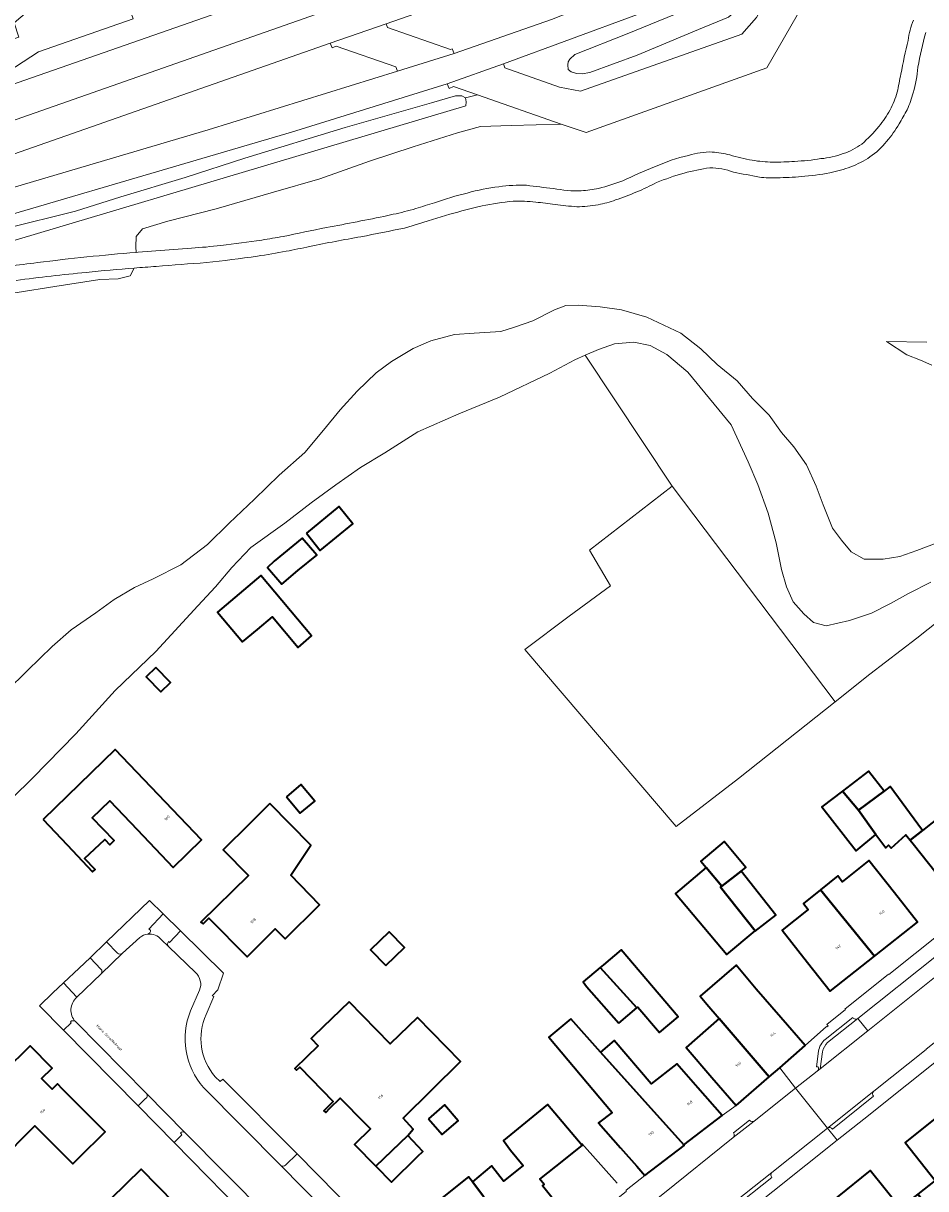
# Model space of a CAD drawing. Header units: metres. Extents: x 197700 to 204338, y 317132 to 325229.
# Tile 660 of 1056: x 202469 to 202591, y 318808 to 318964. Entities that reach past the tile are written whole.
import ezdxf
from ezdxf.enums import TextEntityAlignment as Align

# ---------------------------------------------------------------- set-up
doc = ezdxf.new("R2010")
doc.units = ezdxf.units.M
for name, color, linetype, lineweight in [('B-WE-GR-BEPLANTING_CULTUUR_BOSPLANTSOEN-GV', 90, 'Continuous', 18), ('B-WE-GR-BOS_LOOF-GV', 40, 'Continuous', 13), ('B-WE-IE-TERREINAFSCHEIDING_KUNSTMATIG_HEKWERK-G', 20, 'IE-TERREINAFSCHEIDING-KUNSTMATIG', 18), ('B-WE-IE-TERREINAFSCHEIDING_KUNSTMATIG_MUUR-G', 90, 'IE-TERREINAFSCHEIDING-KUNSTMATIG-DICHT', 18), ('B-WE-OG-BEBOUWING-GV', 7, 'Continuous', 35), ('B-WE-OG-BEBOUWING-T18', 10, 'Continuous', 18), ('B-WE-OG-TERREIN_CULTUURSCHEIDING-GV', 7, 'Continuous', 18), ('B-WE-OG-TERREIN_ERF-GV', 7, 'Continuous', 18), ('B-WE-OG-TOPOGRAFIE-T18', 10, 'Continuous', 18), ('B-WE-OG-WATER_GREPPEL-GV', 160, 'Continuous', 18), ('B-WE-VH-VERHARDING_ASFALT-GV', 252, 'Continuous', 18), ('B-WE-VH-VERHARDING_BETONSTRAATSTEEN-GV', 252, 'Continuous', 18), ('B-WE-VH-VERHARDING_OPEN-GV', 252, 'Continuous', 18), ('B-WE-VH-VERHARDING_TEGEL-GV', 252, 'Continuous', 18)]:
    doc.layers.add(name, color=color, linetype=linetype, lineweight=lineweight)
doc.styles.add('NLCS-ISO-M200-T18', font='NLCS-ISO.ttf', dxfattribs={"height": 0.36})
doc.linetypes.add('IE-TERREINAFSCHEIDING-KUNSTMATIG', pattern='A,4,[82,NLCS.SHX,S=0.75,R=90,X=0,Y=0],4,-2', length=10)
doc.linetypes.add('IE-TERREINAFSCHEIDING-KUNSTMATIG-DICHT', pattern='A,8,-1,[82,NLCS.SHX,S=0.75,R=90,X=0,Y=0],-1', length=10)

msp = doc.modelspace()

# ---------------------------------------------------------------- linework, layer by layer
at = {"layer": 'B-WE-GR-BEPLANTING_CULTUUR_BOSPLANTSOEN-GV'}
for points in [[(202590.922, 318963.208, 0.0127352), (202589.864, 318958.505)], [(202589.864, 318958.505, -0.050482), (202589.247, 318955.075)], [(202589.247, 318955.075, -0.043095), (202588.417, 318952.799)], [(202588.417, 318952.799, -0.0226991), (202587.338, 318950.892)], [(202587.338, 318950.892, -0.0485763), (202585.66, 318948.538)], [(202585.66, 318948.538, -0.0710581), (202583.415, 318946.434)], [(202583.415, 318946.434, -0.0501904), (202580.851, 318945.107)], [(202561.86, 318944.985, 0.0295342), (202558.402, 318944.261)], [(202565.045, 318944.396, 0.0932539), (202561.86, 318944.985)], [(202580.851, 318945.107, -0.0301963), (202578.005, 318944.305)], [(202558.402, 318944.261, 0.0305847), (202554.677, 318942.979)], [(202568.529, 318943.706, 0.0034237), (202565.045, 318944.396)], [(202570.926, 318943.643, -0.0338018), (202568.529, 318943.706)], [(202574.186, 318943.791, -0.0208716), (202570.926, 318943.643)], [(202578.005, 318944.305, -0.0241115), (202574.186, 318943.791)], [(202552.036, 318941.744, -0.0275271), (202549.155, 318940.647)], [(202554.677, 318942.979, -0.0185661), (202552.036, 318941.744)], [(202535.38, 318940.481, 0.0261725), (202531.185, 318939.855)], [(202538.42, 318940.356, 0.0391327), (202535.38, 318940.481)], [(202541.013, 318940.018, 0.0208234), (202538.42, 318940.356)], [(202543.951, 318939.741, -0.0091726), (202541.013, 318940.018)], [(202549.155, 318940.647, -0.0388845), (202546.831, 318940.013)], [(202531.185, 318939.855, 0.0113771), (202526.874, 318938.728)], [(202546.831, 318940.013, -0.0465065), (202543.951, 318939.741)], [(202514.884, 318935.7, 0.0062466), (202507.975, 318934.393)], [(202520.731, 318936.868, -0.0024011), (202514.884, 318935.7)], [(202507.975, 318934.393, -0.0087951), (202504.81, 318933.735)], [(202494.077, 318932.223, 0.0017763), (202487.318, 318931.705)], [(202500.94, 318933.089, -0.0125336), (202494.077, 318932.223)], [(202504.81, 318933.735, -0.0072069), (202500.94, 318933.089)], [(202487.318, 318931.705, 0.0023024), (202484.36, 318931.482)]]:
    msp.add_lwpolyline(points, format="xyb", dxfattribs=at)
for points in [[(202526.874, 318938.728), (202523.928, 318937.834), (202521.196, 318937.007), (202520.731, 318936.868)], [(202484.36, 318931.482), (202483.819, 318930.43), (202482.182, 318930.049), (202479.747, 318929.924), (202473.69, 318929.016), (202468.602, 318928.201)], [(202467.181, 318874.55), (202470.008, 318877.319), (202473.291, 318880.541), (202475.888, 318882.789), (202479.189, 318885.092), (202481.647, 318886.881), (202484.398, 318888.499), (202486.905, 318889.639), (202490.634, 318891.527), (202494.237, 318894.291), (202497.158, 318897.157), (202500.536, 318900.374), (202503.88, 318903.59), (202507.325, 318906.668), (202509.866, 318909.657), (202512.077, 318912.412), (202514.391, 318914.907), (202516.924, 318917.364), (202518.989, 318918.899), (202521.918, 318920.635), (202524.313, 318921.681), (202527.461, 318922.546), (202530.14, 318922.722), (202533.736, 318922.965), (202535.568, 318923.522), (202538.039, 318924.366), (202540.931, 318925.869), (202542.477, 318926.449), (202544.11, 318926.476), (202547.104, 318926.273), (202549.977, 318925.843), (202553.366, 318924.854), (202557.974, 318922.737), (202560.646, 318920.63), (202562.866, 318918.492), (202565.539, 318916.306), (202567.586, 318913.917), (202569.831, 318911.683), (202571.495, 318909.369), (202573.16, 318907.436), (202574.864, 318905.004), (202576.19, 318902.146), (202577.133, 318899.626), (202578.366, 318896.457), (202579.573, 318894.847), (202580.892, 318893.286), (202582.63, 318892.283), (202585.189, 318892.277), (202587.433, 318892.654), (202589.717, 318893.468), (202592.345, 318894.436)], [(202591.597, 318889.207), (202588.607, 318887.667), (202586.168, 318886.324), (202583.643, 318885.037), (202580.645, 318884.032), (202577.526, 318883.307), (202575.83, 318883.777), (202574.494, 318884.939), (202573.1, 318886.543), (202572.175, 318888.556), (202571.511, 318890.904), (202570.792, 318894.486), (202569.696, 318898.484), (202568.308, 318902.361), (202567.033, 318905.42), (202564.713, 318910.399), (202558.876, 318917.487), (202556.081, 318919.868), (202553.819, 318921.05), (202551.637, 318921.521), (202549.01, 318921.278), (202546.865, 318920.528), (202545.076, 318919.752), (202556.806, 318902.119), (202578.719, 318873.098), (202583.393, 318876.811), (202589.739, 318881.652), (202605.865, 318894.497)], [(202591.75, 318918.405), (202590.235, 318919.068), (202588.381, 318919.814), (202585.657, 318921.58), (202591.056, 318921.487)]]:
    msp.add_lwpolyline(points, dxfattribs=at)
at = {"layer": 'B-WE-GR-BOS_LOOF-GV'}
for points in [[(202576.861, 318971.186), (202569.544, 318958.414), (202545.21, 318949.71), (202541.858, 318950.872), (202535.125, 318950.679), (202530.982, 318950.55), (202527.885, 318949.693), (202521.91, 318947.778), (202516.047, 318945.879), (202509.348, 318943.482), (202503.128, 318941.71), (202495.396, 318939.447), (202488.902, 318937.799), (202485.478, 318936.777), (202484.61, 318935.748), (202484.599, 318934.349), (202484.617, 318933.593), (202484.888, 318933.616), (202492.069, 318934.154)], [(202518.489, 318938.542), (202519.234, 318938.719)], [(202446.501, 318923.896), (202447.644, 318924.752), (202450.21, 318925.559), (202455.733, 318926.629), (202462.707, 318927.441), (202468.602, 318928.201), (202473.69, 318929.016), (202479.747, 318929.924), (202482.182, 318930.049), (202483.819, 318930.43), (202484.36, 318931.482)], [(202592.345, 318894.436), (202589.717, 318893.468), (202587.433, 318892.654), (202585.189, 318892.277), (202582.63, 318892.283), (202580.892, 318893.286), (202579.573, 318894.847), (202578.366, 318896.457), (202577.133, 318899.626), (202576.19, 318902.146), (202574.864, 318905.004), (202573.16, 318907.436), (202571.495, 318909.369), (202569.831, 318911.683), (202567.586, 318913.917), (202565.539, 318916.306), (202562.866, 318918.492), (202560.646, 318920.63), (202557.974, 318922.737), (202553.366, 318924.854), (202549.977, 318925.843), (202547.104, 318926.273), (202544.11, 318926.476), (202542.477, 318926.449), (202540.931, 318925.869), (202538.039, 318924.366), (202535.568, 318923.522), (202533.736, 318922.965), (202530.14, 318922.722), (202527.461, 318922.546), (202524.313, 318921.681), (202521.918, 318920.635), (202518.989, 318918.899), (202516.924, 318917.364), (202514.391, 318914.907), (202512.077, 318912.412), (202509.866, 318909.657), (202507.325, 318906.668), (202503.88, 318903.59), (202500.536, 318900.374), (202497.158, 318897.157), (202494.237, 318894.291), (202490.634, 318891.527), (202486.905, 318889.639), (202484.398, 318888.499), (202481.647, 318886.881), (202479.189, 318885.092), (202475.888, 318882.789), (202473.291, 318880.541), (202470.008, 318877.319), (202467.181, 318874.55)], [(202465.3, 318857.592), (202470.646, 318862.839), (202476.488, 318868.781), (202481.786, 318874.625), (202487.278, 318879.891), (202492.909, 318886.02), (202495.304, 318888.588), (202497.511, 318891.176), (202500.06, 318893.89), (202504.622, 318897.132), (202508.191, 318899.896), (202511.5, 318902.322), (202514.835, 318904.633), (202518.104, 318906.606), (202522.556, 318909.428), (202528.044, 318911.862), (202533.52, 318914.109), (202540.321, 318917.338), (202543.678, 318919.145), (202545.076, 318919.752), (202546.865, 318920.528), (202549.01, 318921.278), (202551.637, 318921.521), (202553.819, 318921.05), (202556.081, 318919.868), (202558.876, 318917.487), (202564.713, 318910.399), (202567.033, 318905.42), (202568.308, 318902.361), (202569.696, 318898.484), (202570.792, 318894.486), (202571.511, 318890.904), (202572.175, 318888.556), (202573.1, 318886.543), (202574.494, 318884.939), (202575.83, 318883.777), (202577.526, 318883.307), (202580.645, 318884.032), (202583.643, 318885.037), (202586.168, 318886.324), (202588.607, 318887.667), (202591.597, 318889.207)], [(202591.056, 318921.487), (202585.657, 318921.58), (202588.381, 318919.814), (202590.235, 318919.068), (202591.75, 318918.405)]]:
    msp.add_lwpolyline(points, dxfattribs=at)
for points in [[(202588.552, 318962.133, -0.0699736), (202589.282, 318964.848)], [(202587.584, 318957.603, -0.0158315), (202588.552, 318962.133)], [(202587.087, 318955.144, -0.0020325), (202587.584, 318957.603)], [(202586.133, 318952.77, 0.0463056), (202587.087, 318955.144)], [(202584.598, 318950.529, 0.0566732), (202586.133, 318952.77)], [(202582.313, 318948.173, 0.0463253), (202584.598, 318950.529)], [(202579.824, 318946.881, 0.0744742), (202582.313, 318948.173)], [(202554.431, 318945.096, -0.054074), (202559.003, 318946.637)], [(202559.003, 318946.637, -0.0878596), (202562.19, 318947.103)], [(202562.19, 318947.103, -0.0174687), (202564.532, 318946.728)], [(202564.532, 318946.728, 0.0392991), (202567.566, 318945.989)], [(202576.816, 318946.211, 0.0684922), (202579.824, 318946.881)], [(202550.163, 318943.229, -0.0213381), (202554.431, 318945.096)], [(202567.566, 318945.989, 0.0313872), (202570.338, 318945.736)], [(202570.338, 318945.736, 0.0147186), (202573.263, 318945.845)], [(202573.263, 318945.845, 0.0315646), (202576.816, 318946.211)], [(202546.883, 318942.208, 0.0234783), (202550.163, 318943.229)], [(202529.203, 318941.583, -0.0394162), (202533.472, 318942.437)], [(202533.472, 318942.437, -0.0421428), (202537.175, 318942.625)], [(202537.175, 318942.625, 0.008556), (202540.79, 318942.204)], [(202540.79, 318942.204, 0.0653003), (202544.542, 318941.899)], [(202544.542, 318941.899, 0.0354574), (202546.883, 318942.208)], [(202522.292, 318939.486, -0.0035331), (202524.77, 318940.271)], [(202524.77, 318940.271, -0.0230591), (202529.203, 318941.583)], [(202510.244, 318936.934, 0.005158), (202518.489, 318938.542)], [(202519.234, 318938.719, 0.0166165), (202522.292, 318939.486)], [(202504.401, 318935.73, -0.005162), (202510.244, 318936.934)], [(202501.529, 318935.257, 0.0065526), (202504.401, 318935.73)], [(202492.069, 318934.154, 0.008848), (202496.033, 318934.515)], [(202496.033, 318934.515, 0.0094851), (202501.529, 318935.257)], [(202477.905, 318930.9, 0.010686), (202468.46, 318929.813)], [(202484.36, 318931.482, 0.0050144), (202477.905, 318930.9)]]:
    msp.add_lwpolyline(points, format="xyb", dxfattribs=at)
at = {"layer": 'B-WE-IE-TERREINAFSCHEIDING_KUNSTMATIG_HEKWERK-G'}
for points in [[(202556.806, 318902.119), (202545.076, 318919.752)], [(202557.309, 318856.327), (202536.94, 318880.123), (202542.938, 318884.615), (202548.49, 318888.711), (202545.668, 318893.525), (202556.806, 318902.119)], [(202612.519, 318887.166), (202605.865, 318894.497), (202589.739, 318881.652), (202583.393, 318876.811), (202578.719, 318873.098)], [(202578.719, 318873.098), (202565.715, 318862.767), (202557.309, 318856.327)]]:
    msp.add_lwpolyline(points, dxfattribs=at)
at = {"layer": 'B-WE-IE-TERREINAFSCHEIDING_KUNSTMATIG_MUUR-G'}
msp.add_lwpolyline([(202544.634, 318813.626), (202549.376, 318808.313)], dxfattribs=at)
at = {"layer": 'B-WE-OG-BEBOUWING-GV'}
for points in [[(202507.557, 318895.799), (202509.408, 318893.469), (202513.781, 318897.067), (202511.929, 318899.396)], [(202503.204, 318892.034), (202502.283, 318891.193), (202504.228, 318888.916), (202506.381, 318890.776), (202508.94, 318892.841), (202506.982, 318895.146)], [(202500.951, 318882.839), (202502.959, 318884.529), (202506.416, 318880.421), (202508.247, 318881.962), (202501.407, 318890.089), (202495.576, 318885.18), (202498.959, 318881.161)], [(202487.253, 318877.716), (202485.971, 318876.446), (202487.951, 318874.45), (202489.232, 318875.719)], [(202472.084, 318857.235), (202475.315, 318853.835), (202478.759, 318850.211), (202479.085, 318850.521), (202477.673, 318852.007), (202480.414, 318854.565), (202481.099, 318853.857), (202481.655, 318854.415), (202478.72, 318857.469), (202481.089, 318859.767), (202484.755, 318855.909), (202489.615, 318850.795), (202493.41, 318854.526), (202481.797, 318866.672)], [(202579.743, 318861.09), (202581.868, 318858.491), (202585.313, 318861.083), (202583.234, 318863.781)], [(202504.846, 318860.324), (202506.721, 318858.096), (202508.664, 318859.731), (202506.789, 318861.959)], [(202581.868, 318858.491), (202584.225, 318855.232), (202585.561, 318853.44), (202585.92, 318853.786), (202586.284, 318853.383), (202588.266, 318855.191), (202588.837, 318854.473), (202590.481, 318855.774), (202589.852, 318856.637), (202586.154, 318861.716), (202585.313, 318861.083)], [(202581.868, 318858.491), (202579.743, 318861.09), (202576.957, 318858.942), (202581.539, 318853.027), (202584.225, 318855.232)], [(202502.636, 318859.409), (202499.879, 318856.676), (202496.339, 318853.167), (202499.741, 318849.734), (202493.331, 318843.44), (202493.639, 318843.192), (202494.413, 318843.958), (202499.568, 318838.753), (202503.34, 318842.525), (202504.684, 318841.182), (202509.287, 318845.785), (202505.443, 318849.75), (202508.133, 318853.796)], [(202588.837, 318854.473), (202589.234, 318853.974), (202592.353, 318850.063), (202592.518, 318850.194), (202594.762, 318847.379), (202600.391, 318851.868), (202594.604, 318859.036), (202590.481, 318855.774)], [(202563.482, 318848.301), (202566.081, 318850.324), (202566.71, 318850.814), (202563.804, 318854.275), (202560.666, 318851.64), (202561.378, 318850.792), (202561.385, 318850.798)], [(202563.482, 318848.301), (202561.385, 318850.798), (202561.378, 318850.792), (202557.235, 318847.313), (202564.154, 318839.075), (202567.949, 318842.262), (202563.309, 318848.166)], [(202576.764, 318847.798), (202584.034, 318838.854), (202589.828, 318843.445), (202586.723, 318847.364), (202583.272, 318851.72), (202579.691, 318848.85), (202579.075, 318849.669)], [(202567.949, 318842.262), (202567.983, 318842.218), (202570.756, 318844.377), (202566.081, 318850.324), (202563.482, 318848.301), (202563.309, 318848.166)], [(202584.034, 318838.854), (202576.764, 318847.798), (202574.488, 318845.955), (202575.085, 318845.158), (202571.577, 318842.346), (202574.999, 318838.027), (202578.081, 318834.137)], [(202518.252, 318837.583), (202520.759, 318840.026), (202518.684, 318842.156), (202516.177, 318839.713)], [(202547.523, 318837.708), (202547.101, 318837.355), (202552.009, 318831.884), (202552.155, 318832.006), (202555.083, 318828.575), (202557.577, 318830.692), (202549.933, 318839.725)], [(202549.597, 318829.861), (202552.009, 318831.884), (202547.101, 318837.355), (202544.789, 318835.418), (202545.276, 318834.786)], [(202563.1, 318830.482), (202569.846, 318822.618), (202571.262, 318823.846), (202574.693, 318826.822), (202571.416, 318830.599), (202568.103, 318834.417), (202565.413, 318837.638), (202560.551, 318833.454), (202561.454, 318832.401)], [(202513.297, 318832.725), (202508.564, 318828.159), (202508.168, 318827.777), (202509.125, 318826.811), (202506.002, 318823.732), (202506.229, 318823.504), (202506.638, 318823.9), (202511.139, 318819.293), (202509.894, 318818.054), (202510.137, 318817.824), (202510.706, 318818.385), (202512.101, 318819.758), (202515.429, 318816.379), (202516.179, 318815.617), (202514.037, 318813.512), (202516.889, 318810.588), (202521.22, 318814.73), (202521.931, 318815.562), (202520.559, 318817.05), (202528.289, 318824.701), (202522.485, 318830.589), (202518.823, 318827.055)], [(202543.142, 318830.425), (202540.167, 318827.951), (202548.701, 318817.809), (202546.866, 318816.437), (202549.821, 318813.08), (202552.026, 318810.575), (202553.125, 318809.327), (202558.418, 318813.354), (202558.339, 318813.458), (202547.144, 318825.956)], [(202569.846, 318822.618), (202563.1, 318830.482), (202558.655, 318826.558), (202562.134, 318822.547), (202565.41, 318818.77)], [(202560.241, 318821.158), (202557.418, 318824.373), (202553.954, 318821.686), (202548.99, 318827.525), (202547.144, 318825.956), (202558.339, 318813.458), (202563.54, 318817.401)], [(202466.786, 318823.304), (202461.013, 318817.654), (202466.793, 318811.796), (202470.265, 318815.304), (202470.969, 318816.015), (202476.078, 318810.889), (202476.913, 318811.722), (202480.434, 318815.232), (202474.711, 318820.973), (202474.016, 318821.67), (202473.293, 318820.95), (202471.861, 318822.394), (202473.297, 318823.8), (202470.36, 318826.802)], [(202523.979, 318816.976), (202525.821, 318814.848), (202527.962, 318816.701), (202526.12, 318818.829)], [(202541.119, 318810.559), (202544.672, 318813.391), (202539.985, 318818.916), (202534.084, 318814.069), (202535.038, 318812.757), (202536.705, 318810.666), (202534.09, 318808.581), (202532.468, 318810.616), (202529.898, 318808.474), (202531.435, 318806.464), (202531.35, 318806.392), (202536.278, 318800.345), (202541.863, 318804.796), (202539.351, 318807.948), (202539.57, 318808.122), (202538.984, 318808.857)], [(202599.467, 318808.74), (202592.604, 318817.338), (202588.139, 318813.774), (202592.203, 318808.683), (202589.851, 318806.826), (202593.621, 318802.102), (202596.032, 318804.027), (202595.07, 318805.232)], [(202516.889, 318810.588), (202518.981, 318808.443), (202522.56, 318811.934), (202523.207, 318812.565), (202521.22, 318814.73)], [(202494.13, 318795.77), (202494.953, 318796.574), (202494.806, 318796.724), (202496.686, 318798.562), (202485.297, 318810.21), (202476.973, 318802.068), (202474.897, 318804.166), (202469.819, 318799.201), (202469.435, 318798.826), (202469.296, 318798.969), (202467.42, 318797.136), (202467.15, 318796.872), (202472.219, 318791.687), (202474.493, 318793.911), (202471.467, 318797.006), (202474.518, 318799.989), (202477.525, 318796.973), (202477.574, 318796.924), (202481.156, 318793.33), (202482.348, 318794.51), (202487.8, 318799.959), (202492.771, 318794.81), (202493.929, 318796.009)], [(202593.621, 318802.102), (202589.851, 318806.826), (202587.498, 318804.969), (202583.461, 318810.019), (202578.989, 318806.443), (202585.848, 318797.864), (202590.227, 318801.366), (202591.19, 318800.161)], [(202536.278, 318800.345), (202531.35, 318806.392), (202531.435, 318806.464), (202529.898, 318808.474), (202529.378, 318809.155), (202523.804, 318804.719), (202525.513, 318802.571), (202527.553, 318800.008), (202527.356, 318799.823), (202528.069, 318798.926), (202528.288, 318799.098), (202530.772, 318795.958)]]:
    msp.add_lwpolyline(points, close=True, dxfattribs=at)
at = {"layer": 'B-WE-OG-TERREIN_CULTUURSCHEIDING-GV'}
for points in [[(202571.604, 318976.987), (202575.686, 318978.464), (202575.454, 318979.062), (202576.206, 318979.318), (202579.454, 318985.155), (202579.265, 318985.705), (202570.231, 318982.544), (202518.291, 318964.371), (202518.46, 318963.867), (202526.929, 318960.92), (202527.184, 318960.988), (202527.417, 318960.369), (202540.546, 318964.95), (202564.27, 318974.333)], [(202534.073, 318958.969), (202534.266, 318958.415), (202541.597, 318955.823), (202544.468, 318955.277), (202566.18, 318962.947), (202568.135, 318965.188), (202572.624, 318973.056), (202572.436, 318973.617), (202552.104, 318965.599)], [(202550.749, 318962.998), (202562.482, 318967.849), (202563.712, 318968.383), (202564.593, 318968.414), (202565.182, 318968.199), (202565.351, 318967.402), (202565.382, 318966.582), (202565.151, 318965.925), (202564.372, 318965.269), (202560.316, 318963.583), (202552.061, 318960.147), (202545.685, 318957.787), (202544.67, 318957.61), (202543.907, 318957.68), (202543.182, 318957.875), (202542.795, 318958.226), (202542.744, 318958.855), (202542.799, 318959.254), (202543.008, 318959.595), (202543.681, 318960.222)]]:
    msp.add_lwpolyline(points, close=True, dxfattribs=at)
for points in [[(202365.425, 318921.313), (202386.265, 318927.942), (202406.989, 318934.926), (202460.964, 318953.778), (202471.489, 318960.576), (202484.202, 318965.032), (202482.226, 318970.668), (202471.463, 318967.289), (202468.179, 318964.484), (202468.845, 318962.563), (202464.508, 318961.111), (202457.935, 318956.761), (202455.574, 318955.876)], [(202519.794, 318957.986), (202519.595, 318958.557), (202511.572, 318961.344), (202511.001, 318961.132), (202510.751, 318961.733), (202420.327, 318930.095), (202400.563, 318923.339), (202380.727, 318916.804)], [(202289.551, 318892.779), (202290.113, 318888.701), (202290.921, 318888.851), (202301.322, 318892.14), (202328.268, 318898.481), (202356.916, 318906.194), (202383.233, 318914.357), (202417.139, 318925.712), (202445.571, 318935.701), (202494.337, 318950.085), (202519.794, 318957.986)], [(202467.06, 318936.809), (202476.435, 318939.13), (202482.556, 318941.092), (202491.236, 318943.687), (202499.269, 318946.282), (202512.764, 318950.392), (202524.406, 318953.737), (202527.627, 318954.681), (202528.461, 318954.664), (202528.952, 318954.39), (202530.56, 318954.789), (202527.348, 318955.903), (202526.776, 318955.656), (202526.504, 318956.288), (202505.517, 318949.755), (202451.434, 318933.907)], [(202484.617, 318933.593), (202484.599, 318934.349), (202484.61, 318935.748), (202485.478, 318936.777), (202488.902, 318937.799), (202495.396, 318939.447), (202503.128, 318941.71), (202509.348, 318943.482), (202516.047, 318945.879), (202521.91, 318947.778), (202527.885, 318949.693), (202530.982, 318950.55), (202535.125, 318950.679), (202541.858, 318950.872), (202530.56, 318954.789), (202528.952, 318954.39), (202529.036, 318953.843), (202529.024, 318953.321)], [(202529.024, 318953.321), (202443.75, 318927.902), (202444.984, 318926.481)]]:
    msp.add_lwpolyline(points, dxfattribs=at)
for points in [[(202463.703, 318931.202, -0.0053757), (202471.318, 318932.221)], [(202471.318, 318932.221, -0.0052461), (202477.99, 318932.98)], [(202477.99, 318932.98, -0.0043251), (202484.617, 318933.593)]]:
    msp.add_lwpolyline(points, format="xyb", dxfattribs=at)
at = {"layer": 'B-WE-OG-TERREIN_ERF-GV'}
for points in [[(202605.865, 318894.497), (202589.739, 318881.652), (202583.393, 318876.811), (202578.719, 318873.098), (202556.806, 318902.119), (202545.076, 318919.752), (202543.678, 318919.145), (202540.321, 318917.338), (202533.52, 318914.109), (202528.044, 318911.862), (202522.556, 318909.428), (202518.104, 318906.606), (202514.835, 318904.633), (202511.5, 318902.322), (202508.191, 318899.896), (202504.622, 318897.132), (202500.06, 318893.89), (202497.511, 318891.176), (202495.304, 318888.588), (202492.909, 318886.02), (202487.278, 318879.891), (202481.786, 318874.625), (202476.488, 318868.781), (202470.646, 318862.839), (202465.3, 318857.592)], [(202592.353, 318850.063), (202589.234, 318853.974), (202588.837, 318854.473), (202588.266, 318855.191), (202586.284, 318853.383), (202585.92, 318853.786), (202585.561, 318853.44), (202584.225, 318855.232), (202581.539, 318853.027), (202576.957, 318858.942), (202579.743, 318861.09), (202583.234, 318863.781), (202585.313, 318861.083), (202586.154, 318861.716), (202589.852, 318856.637), (202590.481, 318855.774), (202594.604, 318859.036)], [(202589.851, 318806.826), (202592.203, 318808.683), (202588.139, 318813.774), (202592.604, 318817.338), (202597.07, 318820.902), (202601.115, 318815.835), (202603.463, 318817.707), (202605.811, 318819.579), (202601.753, 318824.655), (202606.221, 318828.22), (202610.689, 318831.785), (202614.735, 318826.732), (202617.083, 318828.599), (202619.431, 318830.465), (202615.365, 318835.546), (202619.829, 318839.107), (202624.293, 318842.667), (202628.343, 318837.593), (202630.732, 318839.477), (202622.884, 318849.074), (202582.59, 318816.934), (202579.021, 318814.087), (202566.125, 318803.801)], [(202512.079, 318776.199), (202518.265, 318781.208), (202517.86, 318785.176), (202506.282, 318796.964), (202502.404, 318800.913), (202500.934, 318802.405), (202489.721, 318813.786), (202484.882, 318818.699), (202474.846, 318828.885), (202471.615, 318832.164), (202473.382, 318833.918), (202474.849, 318835.284), (202476.969, 318837.257), (202478.424, 318838.656), (202480.634, 318840.781), (202486.427, 318846.35), (202488.266, 318844.544), (202490.589, 318842.263), (202496.378, 318836.58), (202495.632, 318834.309), (202494.871, 318833.505), (202495.101, 318833.437), (202494.055, 318831.004)], [(202571.416, 318830.599), (202574.693, 318826.822), (202577.566, 318829.376), (202577.609, 318829.334), (202577.77, 318829.461), (202577.616, 318829.681), (202580.108, 318831.677), (202580.057, 318831.729), (202585.936, 318836.436), (202585.969, 318836.378), (202596.814, 318845.044)], [(202550.585, 318807.381), (202553.125, 318809.327), (202552.026, 318810.575), (202549.821, 318813.08), (202546.866, 318816.437), (202548.701, 318817.809), (202540.167, 318827.951), (202543.142, 318830.425), (202547.144, 318825.956), (202548.99, 318827.525), (202553.954, 318821.686), (202557.418, 318824.373), (202560.241, 318821.158), (202563.54, 318817.401), (202565.41, 318818.77), (202562.134, 318822.547), (202558.655, 318826.558), (202563.1, 318830.482), (202561.454, 318832.401), (202560.551, 318833.454), (202565.413, 318837.638), (202568.103, 318834.417), (202571.416, 318830.599)], [(202495.276, 318822.637), (202495.927, 318822.006), (202496.31, 318822.304), (202506.297, 318812.267), (202514.366, 318804.054)], [(202476.973, 318802.068), (202485.297, 318810.21), (202496.686, 318798.562)], [(202578.989, 318806.443), (202583.461, 318810.019), (202587.498, 318804.969)]]:
    msp.add_lwpolyline(points, dxfattribs=at)
for points in [[(202507.557, 318895.799), (202511.929, 318899.396), (202513.781, 318897.067), (202509.408, 318893.469)], [(202506.381, 318890.776), (202504.228, 318888.916), (202502.283, 318891.193), (202503.204, 318892.034), (202506.982, 318895.146), (202508.94, 318892.841)], [(202498.959, 318881.161), (202495.576, 318885.18), (202501.407, 318890.089), (202508.247, 318881.962), (202506.416, 318880.421), (202502.959, 318884.529), (202500.951, 318882.839)], [(202487.253, 318877.716), (202489.232, 318875.719), (202487.951, 318874.45), (202485.971, 318876.446)], [(202475.315, 318853.835), (202472.084, 318857.235), (202481.797, 318866.672), (202493.41, 318854.526), (202489.615, 318850.795), (202484.755, 318855.909), (202481.089, 318859.767), (202478.72, 318857.469), (202481.655, 318854.415), (202481.099, 318853.857), (202480.414, 318854.565), (202477.673, 318852.007), (202479.085, 318850.521), (202478.759, 318850.211)], [(202504.846, 318860.324), (202506.789, 318861.959), (202508.664, 318859.731), (202506.721, 318858.096)], [(202499.879, 318856.676), (202502.636, 318859.409), (202508.133, 318853.796), (202505.443, 318849.75), (202509.287, 318845.785), (202504.684, 318841.182), (202503.34, 318842.525), (202499.568, 318838.753), (202494.413, 318843.958), (202493.639, 318843.192), (202493.331, 318843.44), (202499.741, 318849.734), (202496.339, 318853.167)], [(202567.949, 318842.262), (202564.154, 318839.075), (202557.235, 318847.313), (202561.378, 318850.792), (202560.666, 318851.64), (202563.804, 318854.275), (202566.71, 318850.814), (202566.081, 318850.324), (202570.756, 318844.377), (202567.983, 318842.218)], [(202579.691, 318848.85), (202583.272, 318851.72), (202586.723, 318847.364), (202589.828, 318843.445), (202584.034, 318838.854), (202578.081, 318834.137), (202574.999, 318838.027), (202571.577, 318842.346), (202575.085, 318845.158), (202574.488, 318845.955), (202576.764, 318847.798), (202579.075, 318849.669)], [(202520.759, 318840.026), (202518.252, 318837.583), (202516.177, 318839.713), (202518.684, 318842.156)], [(202549.933, 318839.725), (202557.577, 318830.692), (202555.083, 318828.575), (202552.155, 318832.006), (202552.009, 318831.884), (202549.597, 318829.861), (202545.276, 318834.786), (202544.789, 318835.418), (202547.101, 318837.355), (202547.523, 318837.708)], [(202508.564, 318828.159), (202513.297, 318832.725), (202518.823, 318827.055), (202522.485, 318830.589), (202528.289, 318824.701), (202520.559, 318817.05), (202521.931, 318815.562), (202521.22, 318814.73), (202523.207, 318812.565), (202522.56, 318811.934), (202518.981, 318808.443), (202516.889, 318810.588), (202514.037, 318813.512), (202516.179, 318815.617), (202515.429, 318816.379), (202512.101, 318819.758), (202510.706, 318818.385), (202510.137, 318817.824), (202509.894, 318818.054), (202511.139, 318819.293), (202506.638, 318823.9), (202506.229, 318823.504), (202506.002, 318823.732), (202509.125, 318826.811), (202508.168, 318827.777)], [(202461.013, 318817.654), (202466.786, 318823.304), (202470.36, 318826.802), (202473.297, 318823.8), (202471.861, 318822.394), (202473.293, 318820.95), (202474.016, 318821.67), (202474.711, 318820.973), (202480.434, 318815.232), (202476.913, 318811.722), (202476.078, 318810.889), (202470.969, 318816.015), (202470.265, 318815.304), (202466.793, 318811.796)], [(202544.672, 318813.391), (202541.119, 318810.559), (202538.984, 318808.857), (202539.57, 318808.122), (202539.351, 318807.948), (202541.863, 318804.796), (202536.278, 318800.345), (202530.772, 318795.958), (202528.288, 318799.098), (202528.069, 318798.926), (202527.356, 318799.823), (202527.553, 318800.008), (202525.513, 318802.571), (202523.804, 318804.719), (202529.378, 318809.155), (202529.898, 318808.474), (202532.468, 318810.616), (202534.09, 318808.581), (202536.705, 318810.666), (202535.038, 318812.757), (202534.084, 318814.069), (202539.985, 318818.916)], [(202523.979, 318816.976), (202526.12, 318818.829), (202527.962, 318816.701), (202525.821, 318814.848)]]:
    msp.add_lwpolyline(points, close=True, dxfattribs=at)
msp.add_lwpolyline([(202494.055, 318831.004, 0.2986106), (202495.276, 318822.637)], format="xyb", dxfattribs=at)
at = {"layer": 'B-WE-OG-WATER_GREPPEL-GV'}
msp.add_lwpolyline([(202550.749, 318962.998), (202543.681, 318960.222), (202543.008, 318959.595), (202542.799, 318959.254), (202542.744, 318958.855), (202542.795, 318958.226), (202543.182, 318957.875), (202543.907, 318957.68), (202544.67, 318957.61), (202545.685, 318957.787), (202552.061, 318960.147), (202560.316, 318963.583), (202564.372, 318965.269), (202565.151, 318965.925), (202565.382, 318966.582), (202565.351, 318967.402), (202565.182, 318968.199), (202564.593, 318968.414), (202563.712, 318968.383), (202562.482, 318967.849)], close=True, dxfattribs=at)
msp.add_lwpolyline([(202443.75, 318927.902), (202529.024, 318953.321), (202529.036, 318953.843), (202528.952, 318954.39), (202528.461, 318954.664), (202527.627, 318954.681), (202524.406, 318953.737), (202512.764, 318950.392), (202499.269, 318946.282), (202491.236, 318943.687), (202482.556, 318941.092), (202476.435, 318939.13), (202467.06, 318936.809)], dxfattribs=at)
at = {"layer": 'B-WE-VH-VERHARDING_ASFALT-GV'}
for points in [[(202233.129, 318889.415), (202259.547, 318893.128), (202296.458, 318899.084), (202330.399, 318906.302), (202388.305, 318923.398), (202569.177, 318986.814), (202568.088, 318991.224)], [(202568.088, 318991.224), (202524.432, 318975.945), (202460.964, 318953.778), (202406.989, 318934.926), (202386.265, 318927.942), (202365.425, 318921.313)], [(202380.727, 318916.804), (202400.563, 318923.339), (202420.327, 318930.095), (202510.751, 318961.733), (202518.291, 318964.371), (202570.231, 318982.544), (202569.177, 318986.814), (202388.305, 318923.398), (202330.399, 318906.302), (202296.458, 318899.084), (202259.547, 318893.128), (202233.129, 318889.415)], [(202451.434, 318933.907), (202505.517, 318949.755), (202526.504, 318956.288), (202534.073, 318958.969), (202552.104, 318965.599), (202572.436, 318973.617), (202571.604, 318976.987), (202564.27, 318974.333), (202540.546, 318964.95), (202527.417, 318960.369), (202519.794, 318957.986), (202494.337, 318950.085), (202445.571, 318935.701)], [(202519.234, 318938.719), (202518.489, 318938.542)], [(202520.731, 318936.868), (202521.196, 318937.007), (202523.928, 318937.834), (202526.874, 318938.728)], [(202492.069, 318934.154), (202484.888, 318933.616), (202484.617, 318933.593)], [(202627.52, 318864.339), (202627.385, 318864.234), (202616.018, 318855.155), (202612.975, 318852.724), (202609.966, 318850.31), (202599.795, 318842.152), (202596.926, 318839.85), (202593.908, 318837.44), (202583.118, 318828.825), (202576.703, 318823.703), (202576.32, 318823.397), (202573.402, 318821.076), (202577.71, 318815.723), (202583.925, 318820.678), (202590.984, 318826.317), (202591.001, 318826.331), (202597.239, 318831.298), (202605.1, 318837.546)], [(202513.47, 318764.428), (202517.421, 318767.637), (202537.796, 318783.89), (202543.744, 318788.626), (202564.167, 318804.922), (202570.206, 318809.732), (202577.71, 318815.723), (202573.402, 318821.076), (202567.848, 318816.66), (202565.021, 318814.431), (202555.526, 318806.846), (202552.167, 318804.162), (202551.293, 318803.457)]]:
    msp.add_lwpolyline(points, dxfattribs=at)
for points in [[(202589.282, 318964.848, 0.0699736), (202588.552, 318962.133)], [(202588.552, 318962.133, 0.0158315), (202587.584, 318957.603)], [(202589.864, 318958.505, -0.0127352), (202590.922, 318963.208)], [(202587.584, 318957.603, 0.0020325), (202587.087, 318955.144)], [(202589.247, 318955.075, 0.050482), (202589.864, 318958.505)], [(202587.087, 318955.144, -0.0463056), (202586.133, 318952.77)], [(202588.417, 318952.799, 0.043095), (202589.247, 318955.075)], [(202586.133, 318952.77, -0.0566732), (202584.598, 318950.529)], [(202587.338, 318950.892, 0.0226991), (202588.417, 318952.799)], [(202584.598, 318950.529, -0.0463253), (202582.313, 318948.173)], [(202585.66, 318948.538, 0.0485763), (202587.338, 318950.892)], [(202582.313, 318948.173, -0.0744742), (202579.824, 318946.881)], [(202583.415, 318946.434, 0.0710581), (202585.66, 318948.538)], [(202559.003, 318946.637, 0.054074), (202554.431, 318945.096)], [(202562.19, 318947.103, 0.0878596), (202559.003, 318946.637)], [(202564.532, 318946.728, 0.0174687), (202562.19, 318947.103)], [(202567.566, 318945.989, -0.0392991), (202564.532, 318946.728)], [(202579.824, 318946.881, -0.0684922), (202576.816, 318946.211)], [(202580.851, 318945.107, 0.0501904), (202583.415, 318946.434)], [(202554.431, 318945.096, 0.0213381), (202550.163, 318943.229)], [(202558.402, 318944.261, -0.0295342), (202561.86, 318944.985)], [(202561.86, 318944.985, -0.0932539), (202565.045, 318944.396)], [(202570.338, 318945.736, -0.0313872), (202567.566, 318945.989)], [(202573.263, 318945.845, -0.0147186), (202570.338, 318945.736)], [(202576.816, 318946.211, -0.0315646), (202573.263, 318945.845)], [(202578.005, 318944.305, 0.0301963), (202580.851, 318945.107)], [(202550.163, 318943.229, -0.0234783), (202546.883, 318942.208)], [(202554.677, 318942.979, -0.0305847), (202558.402, 318944.261)], [(202565.045, 318944.396, -0.0034237), (202568.529, 318943.706)], [(202568.529, 318943.706, 0.0338018), (202570.926, 318943.643)], [(202570.926, 318943.643, 0.0208716), (202574.186, 318943.791)], [(202574.186, 318943.791, 0.0241115), (202578.005, 318944.305)], [(202533.472, 318942.437, 0.0394162), (202529.203, 318941.583)], [(202537.175, 318942.625, 0.0421428), (202533.472, 318942.437)], [(202540.79, 318942.204, -0.008556), (202537.175, 318942.625)], [(202544.542, 318941.899, -0.0653003), (202540.79, 318942.204)], [(202546.883, 318942.208, -0.0354574), (202544.542, 318941.899)], [(202549.155, 318940.647, 0.0275271), (202552.036, 318941.744)], [(202552.036, 318941.744, 0.0185661), (202554.677, 318942.979)], [(202524.77, 318940.271, 0.0035331), (202522.292, 318939.486)], [(202529.203, 318941.583, 0.0230591), (202524.77, 318940.271)], [(202531.185, 318939.855, -0.0261725), (202535.38, 318940.481)], [(202535.38, 318940.481, -0.0391327), (202538.42, 318940.356)], [(202538.42, 318940.356, -0.0208234), (202541.013, 318940.018)], [(202541.013, 318940.018, 0.0091726), (202543.951, 318939.741)], [(202546.831, 318940.013, 0.0388845), (202549.155, 318940.647)], [(202518.489, 318938.542, -0.005158), (202510.244, 318936.934)], [(202522.292, 318939.486, -0.0166165), (202519.234, 318938.719)], [(202526.874, 318938.728, -0.0113771), (202531.185, 318939.855)], [(202543.951, 318939.741, 0.0465065), (202546.831, 318940.013)], [(202510.244, 318936.934, 0.005162), (202504.401, 318935.73)], [(202504.401, 318935.73, -0.0065526), (202501.529, 318935.257)], [(202507.975, 318934.393, -0.0062466), (202514.884, 318935.7)], [(202514.884, 318935.7, 0.0024011), (202520.731, 318936.868)], [(202496.033, 318934.515, -0.008848), (202492.069, 318934.154)], [(202501.529, 318935.257, -0.0094851), (202496.033, 318934.515)], [(202504.81, 318933.735, 0.0087951), (202507.975, 318934.393)], [(202471.318, 318932.221, 0.0053757), (202463.703, 318931.202)], [(202477.99, 318932.98, 0.0052461), (202471.318, 318932.221)], [(202484.617, 318933.593, 0.0043251), (202477.99, 318932.98)], [(202487.318, 318931.705, -0.0017763), (202494.077, 318932.223)], [(202494.077, 318932.223, 0.0125336), (202500.94, 318933.089)], [(202500.94, 318933.089, 0.0072069), (202504.81, 318933.735)], [(202468.46, 318929.813, -0.010686), (202477.905, 318930.9)], [(202477.905, 318930.9, -0.0050144), (202484.36, 318931.482)], [(202484.36, 318931.482, -0.0023024), (202487.318, 318931.705)]]:
    msp.add_lwpolyline(points, format="xyb", dxfattribs=at)
at = {"layer": 'B-WE-VH-VERHARDING_BETONSTRAATSTEEN-GV'}
for points in [[(202488.97, 318840.852), (202489.107, 318840.721), (202490.589, 318842.263), (202488.266, 318844.544), (202486.329, 318842.501), (202486.559, 318842.341)], [(202485.134, 318841.385), (202482.804, 318839.259), (202479.895, 318836.473), (202476.646, 318833.331)], [(202482.088, 318839.265), (202480.634, 318840.781), (202478.424, 318838.656), (202479.876, 318837.132)], [(202492.607, 318836.659), (202489.005, 318840.129), (202488.003, 318841.086)], [(202488.003, 318841.086), (202489.005, 318840.129)], [(202479.895, 318836.473), (202482.804, 318839.259)], [(202476.646, 318833.331), (202474.849, 318835.284), (202473.382, 318833.918), (202471.615, 318832.164), (202474.846, 318828.885), (202475.886, 318829.905), (202475.769, 318830.043)], [(202491.937, 318831.508), (202493.157, 318834.268)], [(202577.025, 318825.991), (202576.703, 318823.703), (202583.118, 318828.825), (202581.793, 318830.482), (202577.713, 318827.228)], [(202581.098, 318830.59), (202577.407, 318827.642)], [(202577.713, 318827.228), (202581.793, 318830.482)], [(202476.441, 318830.044), (202485.999, 318820.387), (202491.195, 318815.103), (202502.154, 318804.031), (202507.862, 318798.169), (202519.192, 318786.689)], [(202576.497, 318826.06), (202576.233, 318823.981), (202576.454, 318823.964)], [(202576.32, 318823.397), (202576.703, 318823.703), (202577.025, 318825.991)], [(202520.095, 318785.411), (202524.623, 318789.792), (202512.662, 318801.978), (202504.085, 318810.691), (202493.706, 318821.201)], [(202485.951, 318819.706), (202485.929, 318819.733), (202484.882, 318818.699), (202489.721, 318813.786), (202490.779, 318814.824), (202490.572, 318815.067)], [(202491.195, 318815.103), (202485.999, 318820.387)], [(202583.925, 318820.678), (202577.71, 318815.723)], [(202578.357, 318815.576), (202583.902, 318820.012)], [(202565.021, 318814.431), (202567.848, 318816.66)], [(202567.2, 318816.791), (202565.038, 318815.067)], [(202512.78, 318802.562), (202514.366, 318804.054), (202506.297, 318812.267), (202504.737, 318810.741)], [(202504.085, 318810.691), (202512.662, 318801.978)], [(202570.206, 318809.732), (202564.167, 318804.922)], [(202564.791, 318804.759), (202570.186, 318809.065)]]:
    msp.add_lwpolyline(points, dxfattribs=at)
for points in [[(202486.165, 318841.82, 0.1389315), (202485.134, 318841.385)], [(202486.559, 318842.341, -0.3591689), (202486.165, 318841.82)], [(202488.003, 318841.086, 0.2570836), (202486.165, 318841.82)], [(202486.165, 318841.82, -0.2570836), (202488.003, 318841.086)], [(202489.005, 318840.129, -0.3890376), (202488.97, 318840.852)], [(202482.804, 318839.259, -0.399528), (202482.088, 318839.265)], [(202479.876, 318837.132, -0.3992482), (202479.895, 318836.473)], [(202493.157, 318834.268, 0.3154917), (202492.607, 318836.659)], [(202476.646, 318833.331, 0.4249302), (202476.441, 318830.044)], [(202476.441, 318830.044, -0.4249302), (202476.646, 318833.331)], [(202493.706, 318821.201, -0.2880151), (202491.937, 318831.508)], [(202581.793, 318830.482, -0.4252513), (202581.098, 318830.59)], [(202475.769, 318830.043, -0.3943814), (202476.441, 318830.044)], [(202577.407, 318827.642, 0.1977676), (202576.497, 318826.06)], [(202577.025, 318825.991, -0.1356617), (202577.713, 318827.228)], [(202577.713, 318827.228, 0.1356617), (202577.025, 318825.991)], [(202576.454, 318823.964, -0.329251), (202576.32, 318823.397)], [(202485.999, 318820.387, -0.4378004), (202485.951, 318819.706)], [(202583.902, 318820.012, -0.4217411), (202583.925, 318820.678)], [(202567.848, 318816.66, -0.4025493), (202567.2, 318816.791)], [(202490.572, 318815.067, -0.3761337), (202491.195, 318815.103)], [(202565.038, 318815.067, -0.3788331), (202565.021, 318814.431)], [(202577.71, 318815.723, -0.3974216), (202578.357, 318815.576)], [(202504.737, 318810.741, -0.3959684), (202504.085, 318810.691)], [(202570.186, 318809.065, -0.3776218), (202570.206, 318809.732)]]:
    msp.add_lwpolyline(points, format="xyb", dxfattribs=at)
msp.add_lwpolyline([(202592.605, 318839.107), (202581.793, 318830.482), (202583.118, 318828.825), (202593.908, 318837.44)], close=True, dxfattribs=at)
at = {"layer": 'B-WE-VH-VERHARDING_OPEN-GV'}
for points in [[(202572.436, 318973.617), (202572.624, 318973.056), (202568.135, 318965.188), (202566.18, 318962.947), (202544.468, 318955.277), (202541.597, 318955.823), (202534.266, 318958.415), (202534.073, 318958.969), (202526.504, 318956.288), (202526.776, 318955.656), (202527.348, 318955.903), (202530.56, 318954.789), (202541.858, 318950.872), (202545.21, 318949.71), (202569.544, 318958.414), (202576.861, 318971.186), (202579.258, 318975.37), (202579.675, 318975.532), (202579.465, 318976.139)], [(202510.751, 318961.733), (202511.001, 318961.132), (202511.572, 318961.344), (202519.595, 318958.557), (202519.794, 318957.986), (202527.417, 318960.369), (202527.184, 318960.988), (202526.929, 318960.92), (202518.46, 318963.867), (202518.291, 318964.371)]]:
    msp.add_lwpolyline(points, close=True, dxfattribs=at)
msp.add_lwpolyline([(202484.202, 318965.032), (202471.489, 318960.576), (202460.964, 318953.778), (202524.432, 318975.945)], dxfattribs=at)
at = {"layer": 'B-WE-VH-VERHARDING_TEGEL-GV'}
for points in [[(202633.59, 318871.405), (202628.932, 318870.85), (202628.401, 318870.422), (202613.025, 318858.025), (202596.814, 318845.044), (202585.969, 318836.378), (202585.936, 318836.436), (202580.057, 318831.729), (202580.108, 318831.677), (202577.616, 318829.681), (202577.77, 318829.461), (202577.609, 318829.334), (202577.566, 318829.376), (202574.693, 318826.822), (202571.262, 318823.846), (202573.402, 318821.076), (202576.32, 318823.397)], [(202582.59, 318816.934), (202622.884, 318849.074), (202623.133, 318849.272), (202622.95, 318849.518), (202623.914, 318850.285), (202641.752, 318864.434), (202640.76, 318865.814)], [(202486.559, 318842.341), (202486.329, 318842.501), (202488.266, 318844.544), (202486.427, 318846.35), (202480.634, 318840.781), (202482.088, 318839.265)], [(202482.804, 318839.259), (202485.134, 318841.385)], [(202494.055, 318831.004), (202495.101, 318833.437), (202494.871, 318833.505), (202495.632, 318834.309), (202496.378, 318836.58), (202490.589, 318842.263), (202489.107, 318840.721), (202488.97, 318840.852)], [(202489.005, 318840.129), (202492.607, 318836.659)], [(202479.876, 318837.132), (202478.424, 318838.656), (202476.969, 318837.257), (202474.849, 318835.284)], [(202581.793, 318830.482), (202592.605, 318839.107)], [(202474.849, 318835.284), (202476.646, 318833.331), (202479.895, 318836.473)], [(202493.157, 318834.268), (202491.937, 318831.508)], [(202577.407, 318827.642), (202581.098, 318830.59)], [(202475.769, 318830.043), (202475.886, 318829.905), (202474.846, 318828.885), (202484.882, 318818.699), (202485.929, 318819.733), (202485.951, 318819.706)], [(202485.999, 318820.387), (202476.441, 318830.044)], [(202576.454, 318823.964), (202576.233, 318823.981), (202576.497, 318826.06)], [(202591.001, 318826.331), (202590.984, 318826.317), (202583.925, 318820.678)], [(202504.737, 318810.741), (202506.297, 318812.267), (202496.31, 318822.304), (202495.927, 318822.006), (202495.276, 318822.637)], [(202567.848, 318816.66), (202573.402, 318821.076), (202571.262, 318823.846), (202569.846, 318822.618), (202565.41, 318818.77), (202563.54, 318817.401)], [(202493.706, 318821.201), (202504.085, 318810.691)], [(202583.902, 318820.012), (202578.357, 318815.576)], [(202563.54, 318817.401), (202558.339, 318813.458), (202558.418, 318813.354), (202553.125, 318809.327), (202550.585, 318807.381), (202550.608, 318807.196), (202531.941, 318792.42), (202527.328, 318788.603), (202528.366, 318788.297)], [(202565.038, 318815.067), (202567.2, 318816.791)], [(202577.71, 318815.723), (202579.021, 318814.087), (202582.59, 318816.934)], [(202490.572, 318815.067), (202490.779, 318814.824), (202489.721, 318813.786), (202500.934, 318802.405), (202502.017, 318803.46), (202502.13, 318803.328)], [(202502.154, 318804.031), (202491.195, 318815.103)], [(202535.222, 318779.181), (202535.466, 318779.366), (202548.694, 318789.948), (202548.953, 318790.144), (202566.125, 318803.801), (202579.021, 318814.087), (202577.71, 318815.723), (202570.206, 318809.732)], [(202555.526, 318806.846), (202565.021, 318814.431)], [(202570.186, 318809.065), (202564.791, 318804.759)]]:
    msp.add_lwpolyline(points, dxfattribs=at)
for points in [[(202485.134, 318841.385, -0.1389315), (202486.165, 318841.82)], [(202486.165, 318841.82, 0.3591689), (202486.559, 318842.341)], [(202488.97, 318840.852, 0.3890376), (202489.005, 318840.129)], [(202482.088, 318839.265, 0.399528), (202482.804, 318839.259)], [(202479.895, 318836.473, 0.3992482), (202479.876, 318837.132)], [(202492.607, 318836.659, -0.3154917), (202493.157, 318834.268)], [(202491.937, 318831.508, 0.2880151), (202493.706, 318821.201)], [(202495.276, 318822.637, -0.2986106), (202494.055, 318831.004)], [(202581.098, 318830.59, 0.4252513), (202581.793, 318830.482)], [(202476.441, 318830.044, 0.3943814), (202475.769, 318830.043)], [(202576.497, 318826.06, -0.1977676), (202577.407, 318827.642)], [(202576.32, 318823.397, 0.329251), (202576.454, 318823.964)], [(202485.951, 318819.706, 0.4378004), (202485.999, 318820.387)], [(202583.925, 318820.678, 0.4217411), (202583.902, 318820.012)], [(202567.2, 318816.791, 0.4025493), (202567.848, 318816.66)], [(202491.195, 318815.103, 0.3761337), (202490.572, 318815.067)], [(202565.021, 318814.431, 0.3788331), (202565.038, 318815.067)], [(202578.357, 318815.576, 0.3974216), (202577.71, 318815.723)], [(202504.085, 318810.691, 0.3959684), (202504.737, 318810.741)], [(202570.206, 318809.732, 0.3776218), (202570.186, 318809.065)]]:
    msp.add_lwpolyline(points, format="xyb", dxfattribs=at)

# ---------------------------------------------------------------- texts
at = {"layer": 'B-WE-OG-BEBOUWING-T18', "style": 'NLCS-ISO-M200-T18'}
for s, rotation, p in [('160', 43.5, (202488.793, 318857.466)), ('140', 38.3, (202585.013, 318844.733)), ('158', 44.7, (202500.377, 318843.621)), ('142', 38.3, (202579.139, 318840.079)), ('144', 40.9, (202570.334, 318828.337)), ('146', 40.9, (202565.688, 318824.306)), ('156', 44.5, (202517.528, 318819.948)), ('148', 37.1, (202559.138, 318819.084)), ('164', 44.9, (202472.013, 318818.014)), ('150', 37.2, (202553.964, 318814.992))]:
    msp.add_text(s, height=0.36, rotation=rotation, dxfattribs=at).set_placement(p, align=Align.MIDDLE)
at = {"layer": 'B-WE-OG-TOPOGRAFIE-T18', "style": 'NLCS-ISO-M200-T18'}
msp.add_text('Maria Gorettistraat', height=0.36, rotation=314.7, dxfattribs=at).set_placement((202481.015, 318827.883), align=Align.MIDDLE)

doc.saveas('drawing.dxf')
